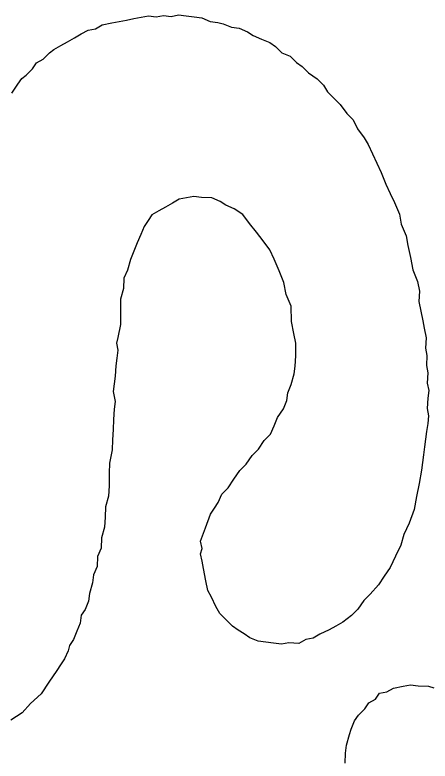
# Model space of a CAD drawing. Extents: x -545736 to -544888, y -1122892 to -1119128.
# Drawn here: x -545068.682 to -545067.468, y -1122817.358 to -1122815.177 of the extents above; entities that cross this region are included whole.
import ezdxf

# ---------------------------------------------------------------- set-up
doc = ezdxf.new("R2010")
doc.units = 0
doc.layers.add('Rozpiska', color=7, linetype='Continuous')

msp = doc.modelspace()

# ---------------------------------------------------------------- linework, layer by layer
at = {"layer": 'Rozpiska'}
for p, q in [((-545068.3772, -1122815.1966), (-545068.3559, -1122815.1924)), ((-545068.3559, -1122815.1924), (-545068.3345, -1122815.1883)), ((-545068.3345, -1122815.1883), (-545068.3132, -1122815.1841)), ((-545068.3132, -1122815.1841), (-545068.2918, -1122815.1799)), ((-545068.2918, -1122815.1799), (-545068.2691, -1122815.1828)), ((-545068.2691, -1122815.1828), (-545068.2478, -1122815.1787)), ((-545068.2478, -1122815.1787), (-545068.2251, -1122815.1816)), ((-545068.2251, -1122815.1816), (-545068.2037, -1122815.1774)), ((-545068.2037, -1122815.1774), (-545068.181, -1122815.1804)), ((-545068.181, -1122815.1804), (-545068.1583, -1122815.1833)), ((-545068.1583, -1122815.1833), (-545068.1355, -1122815.1862)), ((-545068.1355, -1122815.1862), (-545068.1114, -1122815.1963)), ((-545068.4469, -1122815.2176), (-545068.427, -1122815.2063)), ((-545068.427, -1122815.2063), (-545068.3985, -1122815.2008)), ((-545068.3985, -1122815.2008), (-545068.3772, -1122815.1966)), ((-545068.1114, -1122815.1963), (-545068.0887, -1122815.1992)), ((-545068.0887, -1122815.1992), (-545068.0731, -1122815.2035)), ((-545068.0731, -1122815.2035), (-545068.0489, -1122815.2136)), ((-545068.0489, -1122815.2136), (-545068.0262, -1122815.2165)), ((-545068.5082, -1122815.2444), (-545068.4882, -1122815.2331)), ((-545068.4882, -1122815.2331), (-545068.4683, -1122815.2218)), ((-545068.4683, -1122815.2218), (-545068.4469, -1122815.2176)), ((-545068.0262, -1122815.2165), (-545068.0021, -1122815.2266)), ((-545068.0021, -1122815.2266), (-545067.9851, -1122815.238)), ((-545068.548, -1122815.267), (-545068.5281, -1122815.2557)), ((-545068.5281, -1122815.2557), (-545068.5082, -1122815.2444)), ((-545067.9851, -1122815.238), (-545067.961, -1122815.2481)), ((-545067.961, -1122815.2481), (-545067.9368, -1122815.2581)), ((-545068.5808, -1122815.2882), (-545068.568, -1122815.2783)), ((-545068.568, -1122815.2783), (-545068.548, -1122815.267)), ((-545067.9368, -1122815.2581), (-545067.9198, -1122815.2696)), ((-545067.9198, -1122815.2696), (-545067.9014, -1122815.2881)), ((-545068.5994, -1122815.3066), (-545068.5808, -1122815.2882)), ((-545067.9014, -1122815.2881), (-545067.8773, -1122815.2982)), ((-545067.8773, -1122815.2982), (-545067.8589, -1122815.3167)), ((-545068.6308, -1122815.3348), (-545068.6193, -1122815.3178)), ((-545068.6193, -1122815.3178), (-545068.5994, -1122815.3066)), ((-545067.8589, -1122815.3167), (-545067.8419, -1122815.3282)), ((-545068.6493, -1122815.3532), (-545068.6308, -1122815.3348)), ((-545067.8419, -1122815.3282), (-545067.8235, -1122815.3467)), ((-545068.6736, -1122815.3802), (-545068.6621, -1122815.3631)), ((-545068.6621, -1122815.3631), (-545068.6493, -1122815.3532)), ((-545067.8235, -1122815.3467), (-545067.798, -1122815.3639)), ((-545067.798, -1122815.3639), (-545067.7796, -1122815.3824)), ((-545068.6907, -1122815.4057), (-545068.6736, -1122815.3802)), ((-545067.7796, -1122815.3824), (-545067.7683, -1122815.4024)), ((-545067.7683, -1122815.4024), (-545067.7499, -1122815.4209)), ((-545067.7499, -1122815.4209), (-545067.7315, -1122815.4395)), ((-545067.7315, -1122815.4395), (-545067.7117, -1122815.4651)), ((-545067.7117, -1122815.4651), (-545067.6933, -1122815.4837)), ((-545067.6933, -1122815.4837), (-545067.6806, -1122815.5107)), ((-545067.6806, -1122815.5107), (-545067.6608, -1122815.5364)), ((-545067.6608, -1122815.5364), (-545067.6495, -1122815.5564)), ((-545067.6495, -1122815.5564), (-545067.6369, -1122815.5834)), ((-545067.6369, -1122815.5834), (-545067.6242, -1122815.6105)), ((-545067.6242, -1122815.6105), (-545067.6115, -1122815.6375)), ((-545067.6115, -1122815.6375), (-545067.5974, -1122815.6717)), ((-545067.5974, -1122815.6717), (-545067.5847, -1122815.6988)), ((-545068.1803, -1122815.7119), (-545068.2017, -1122815.7161)), ((-545068.159, -1122815.7078), (-545068.1803, -1122815.7119)), ((-545068.1363, -1122815.7107), (-545068.159, -1122815.7078)), ((-545068.1064, -1122815.7122), (-545068.1363, -1122815.7107)), ((-545068.0823, -1122815.7223), (-545068.1064, -1122815.7122)), ((-545067.5847, -1122815.6988), (-545067.5721, -1122815.7258)), ((-545068.2216, -1122815.7274), (-545068.2416, -1122815.7387)), ((-545068.2017, -1122815.7161), (-545068.2216, -1122815.7274)), ((-545068.0653, -1122815.7337), (-545068.0823, -1122815.7223)), ((-545068.0412, -1122815.7438), (-545068.0653, -1122815.7337)), ((-545067.5721, -1122815.7258), (-545067.558, -1122815.76)), ((-545068.2615, -1122815.75), (-545068.2815, -1122815.7613)), ((-545068.2416, -1122815.7387), (-545068.2615, -1122815.75)), ((-545068.0157, -1122815.7609), (-545068.0412, -1122815.7438)), ((-545068.2929, -1122815.7783), (-545068.3043, -1122815.7953)), ((-545068.2815, -1122815.7613), (-545068.2929, -1122815.7783)), ((-545067.9959, -1122815.7866), (-545068.0157, -1122815.7609)), ((-545067.558, -1122815.76), (-545067.5524, -1122815.7884)), ((-545068.3043, -1122815.7953), (-545068.3144, -1122815.8194)), ((-545067.9761, -1122815.8123), (-545067.9959, -1122815.7866)), ((-545067.5524, -1122815.7884), (-545067.5384, -1122815.8226)), ((-545068.3144, -1122815.8194), (-545068.3244, -1122815.8435)), ((-545067.9563, -1122815.8379), (-545067.9761, -1122815.8123)), ((-545067.5384, -1122815.8226), (-545067.5328, -1122815.8511)), ((-545068.3244, -1122815.8435), (-545068.3345, -1122815.8676)), ((-545067.9365, -1122815.8636), (-545067.9563, -1122815.8379)), ((-545068.3345, -1122815.8676), (-545068.3445, -1122815.8918)), ((-545067.9238, -1122815.8907), (-545067.9365, -1122815.8636)), ((-545067.5328, -1122815.8511), (-545067.5258, -1122815.8866)), ((-545067.5258, -1122815.8866), (-545067.5189, -1122815.9222)), ((-545068.3445, -1122815.8918), (-545068.3532, -1122815.923)), ((-545067.9097, -1122815.9248), (-545067.9238, -1122815.8907)), ((-545068.3532, -1122815.923), (-545068.3632, -1122815.9471)), ((-545067.8957, -1122815.959), (-545067.9097, -1122815.9248)), ((-545067.5189, -1122815.9222), (-545067.5048, -1122815.9563)), ((-545068.3632, -1122815.9471), (-545068.3648, -1122815.977)), ((-545068.3648, -1122815.977), (-545068.3734, -1122816.0082)), ((-545067.8887, -1122815.9946), (-545067.8957, -1122815.959)), ((-545067.5048, -1122815.9563), (-545067.4992, -1122815.9848)), ((-545067.8746, -1122816.0287), (-545067.8887, -1122815.9946)), ((-545067.4992, -1122815.9848), (-545067.5008, -1122816.0146)), ((-545068.3734, -1122816.0082), (-545068.3736, -1122816.0451)), ((-545067.5008, -1122816.0146), (-545067.4952, -1122816.0431)), ((-545067.8734, -1122816.0728), (-545067.8746, -1122816.0287)), ((-545068.3736, -1122816.0451), (-545068.3737, -1122816.0821)), ((-545067.4952, -1122816.0431), (-545067.4896, -1122816.0715)), ((-545068.3737, -1122816.0821), (-545068.381, -1122816.1204)), ((-545067.8664, -1122816.1084), (-545067.8734, -1122816.0728)), ((-545067.4896, -1122816.0715), (-545067.4855, -1122816.0929)), ((-545067.4855, -1122816.0929), (-545067.4799, -1122816.1213)), ((-545068.381, -1122816.1204), (-545068.3853, -1122816.1361)), ((-545067.8609, -1122816.1368), (-545067.8664, -1122816.1084)), ((-545067.4799, -1122816.1213), (-545067.4814, -1122816.1512)), ((-545068.3853, -1122816.1361), (-545068.3812, -1122816.1574)), ((-545067.861, -1122816.1738), (-545067.8609, -1122816.1368)), ((-545067.4814, -1122816.1512), (-545067.4773, -1122816.1725)), ((-545068.3812, -1122816.1574), (-545068.3841, -1122816.1801)), ((-545067.4773, -1122816.1725), (-545067.4788, -1122816.2023)), ((-545068.3841, -1122816.1801), (-545068.387, -1122816.2029)), ((-545067.8626, -1122816.2036), (-545067.861, -1122816.1738)), ((-545068.387, -1122816.2029), (-545068.3886, -1122816.2327)), ((-545067.8655, -1122816.2263), (-545067.8626, -1122816.2036)), ((-545067.4788, -1122816.2023), (-545067.4746, -1122816.2237)), ((-545068.3886, -1122816.2327), (-545068.3915, -1122816.2554)), ((-545067.8742, -1122816.2576), (-545067.8655, -1122816.2263)), ((-545067.4746, -1122816.2237), (-545067.4762, -1122816.2535)), ((-545068.3915, -1122816.2554), (-545068.3944, -1122816.2782)), ((-545067.8842, -1122816.2817), (-545067.8742, -1122816.2576)), ((-545067.4762, -1122816.2535), (-545067.472, -1122816.2749)), ((-545068.3944, -1122816.2782), (-545068.3889, -1122816.3066)), ((-545067.8871, -1122816.3044), (-545067.8842, -1122816.2817)), ((-545067.472, -1122816.2749), (-545067.4749, -1122816.2976)), ((-545067.8972, -1122816.3285), (-545067.8871, -1122816.3044)), ((-545067.4749, -1122816.2976), (-545067.4765, -1122816.3274)), ((-545068.3889, -1122816.3066), (-545068.3918, -1122816.3293)), ((-545068.3918, -1122816.3293), (-545068.3934, -1122816.3592)), ((-545067.9144, -1122816.354), (-545067.8972, -1122816.3285)), ((-545067.4765, -1122816.3274), (-545067.4723, -1122816.3488)), ((-545068.3934, -1122816.3592), (-545068.3949, -1122816.389)), ((-545067.9244, -1122816.3782), (-545067.9144, -1122816.354)), ((-545067.4723, -1122816.3488), (-545067.4752, -1122816.3715)), ((-545068.3949, -1122816.389), (-545068.3964, -1122816.4189)), ((-545067.9344, -1122816.4023), (-545067.9244, -1122816.3782)), ((-545067.4752, -1122816.3715), (-545067.4782, -1122816.3942)), ((-545067.953, -1122816.4207), (-545067.9344, -1122816.4023)), ((-545067.4782, -1122816.3942), (-545067.4811, -1122816.417)), ((-545068.3964, -1122816.4189), (-545068.398, -1122816.4487)), ((-545067.9702, -1122816.4462), (-545067.953, -1122816.4207)), ((-545067.4811, -1122816.417), (-545067.484, -1122816.4397)), ((-545068.398, -1122816.4487), (-545068.4053, -1122816.4871)), ((-545067.9887, -1122816.4646), (-545067.9702, -1122816.4462)), ((-545067.484, -1122816.4397), (-545067.487, -1122816.4624)), ((-545068.0059, -1122816.4901), (-545067.9887, -1122816.4646)), ((-545067.487, -1122816.4624), (-545067.4899, -1122816.4851)), ((-545068.4053, -1122816.4871), (-545068.4068, -1122816.5169)), ((-545068.0244, -1122816.5085), (-545068.0059, -1122816.4901)), ((-545067.4899, -1122816.4851), (-545067.4929, -1122816.5079)), ((-545068.4068, -1122816.5169), (-545068.407, -1122816.5538)), ((-545068.0416, -1122816.534), (-545068.0244, -1122816.5085)), ((-545067.4929, -1122816.5079), (-545067.5001, -1122816.5462)), ((-545068.0588, -1122816.5595), (-545068.0416, -1122816.534)), ((-545068.407, -1122816.5538), (-545068.4085, -1122816.5837)), ((-545068.0773, -1122816.5779), (-545068.0588, -1122816.5595)), ((-545067.5001, -1122816.5462), (-545067.5074, -1122816.5846)), ((-545068.4085, -1122816.5837), (-545068.4172, -1122816.6149)), ((-545068.0874, -1122816.6021), (-545068.0773, -1122816.5779)), ((-545067.5074, -1122816.5846), (-545067.5146, -1122816.6229)), ((-545068.0988, -1122816.6191), (-545068.0874, -1122816.6021)), ((-545068.4172, -1122816.6149), (-545068.4187, -1122816.6448)), ((-545068.1102, -1122816.6361), (-545068.0988, -1122816.6191)), ((-545067.5146, -1122816.6229), (-545067.529, -1122816.6626)), ((-545068.4187, -1122816.6448), (-545068.4202, -1122816.6746)), ((-545068.1246, -1122816.6758), (-545068.1102, -1122816.6361)), ((-545068.4202, -1122816.6746), (-545068.4289, -1122816.7058)), ((-545067.529, -1122816.6626), (-545067.5448, -1122816.6953)), ((-545068.139, -1122816.7156), (-545068.1246, -1122816.6758)), ((-545067.5448, -1122816.6953), (-545067.5534, -1122816.7265)), ((-545068.4289, -1122816.7058), (-545068.4304, -1122816.7357)), ((-545068.1348, -1122816.7369), (-545068.139, -1122816.7156)), ((-545068.4304, -1122816.7357), (-545068.4405, -1122816.7598)), ((-545068.1391, -1122816.7525), (-545068.1348, -1122816.7369)), ((-545067.5534, -1122816.7265), (-545067.5692, -1122816.7591)), ((-545068.4405, -1122816.7598), (-545068.442, -1122816.7896)), ((-545068.135, -1122816.7739), (-545068.1391, -1122816.7525)), ((-545067.5692, -1122816.7591), (-545067.585, -1122816.7918)), ((-545068.1308, -1122816.7952), (-545068.135, -1122816.7739)), ((-545068.442, -1122816.7896), (-545068.4521, -1122816.8138)), ((-545068.1238, -1122816.8308), (-545068.1308, -1122816.7952)), ((-545067.585, -1122816.7918), (-545067.6021, -1122816.8173)), ((-545068.4521, -1122816.8138), (-545068.455, -1122816.8365)), ((-545067.6021, -1122816.8173), (-545067.6193, -1122816.8428)), ((-545068.455, -1122816.8365), (-545068.4637, -1122816.8677)), ((-545068.1183, -1122816.8592), (-545068.1238, -1122816.8308)), ((-545067.6193, -1122816.8428), (-545067.6436, -1122816.8697)), ((-545068.4637, -1122816.8677), (-545068.4666, -1122816.8905)), ((-545068.107, -1122816.8791), (-545068.1183, -1122816.8592)), ((-545067.6436, -1122816.8697), (-545067.6621, -1122816.8881)), ((-545068.4666, -1122816.8905), (-545068.4767, -1122816.9146)), ((-545068.0943, -1122816.9062), (-545068.107, -1122816.8791)), ((-545067.6621, -1122816.8881), (-545067.6793, -1122816.9136)), ((-545068.4767, -1122816.9146), (-545068.4881, -1122816.9316)), ((-545068.083, -1122816.9261), (-545068.0943, -1122816.9062)), ((-545067.6793, -1122816.9136), (-545067.6978, -1122816.932)), ((-545068.4881, -1122816.9316), (-545068.491, -1122816.9543)), ((-545068.0646, -1122816.9447), (-545068.083, -1122816.9261)), ((-545067.6978, -1122816.932), (-545067.7235, -1122816.9518)), ((-545068.491, -1122816.9543), (-545068.5011, -1122816.9784)), ((-545068.0462, -1122816.9633), (-545068.0646, -1122816.9447)), ((-545067.7235, -1122816.9518), (-545067.7435, -1122816.9631)), ((-545068.5011, -1122816.9784), (-545068.5111, -1122817.0026)), ((-545068.0292, -1122816.9747), (-545068.0462, -1122816.9633)), ((-545068.0122, -1122816.9861), (-545068.0292, -1122816.9747)), ((-545067.7634, -1122816.9744), (-545067.7905, -1122816.987)), ((-545067.7435, -1122816.9631), (-545067.7634, -1122816.9744)), ((-545067.9952, -1122816.9976), (-545068.0122, -1122816.9861)), ((-545067.9711, -1122817.0076), (-545067.9952, -1122816.9976)), ((-545067.8104, -1122816.9983), (-545067.8317, -1122817.0025)), ((-545067.7905, -1122816.987), (-545067.8104, -1122816.9983)), ((-545068.5226, -1122817.0196), (-545068.5269, -1122817.0352)), ((-545068.5111, -1122817.0026), (-545068.5226, -1122817.0196)), ((-545067.9483, -1122817.0106), (-545067.9711, -1122817.0076)), ((-545067.9256, -1122817.0135), (-545067.9483, -1122817.0106)), ((-545067.9029, -1122817.0164), (-545067.9256, -1122817.0135)), ((-545067.8815, -1122817.0123), (-545067.9029, -1122817.0164)), ((-545067.8517, -1122817.0138), (-545067.8815, -1122817.0123)), ((-545067.8317, -1122817.0025), (-545067.8517, -1122817.0138)), ((-545068.5269, -1122817.0352), (-545068.537, -1122817.0593)), ((-545068.537, -1122817.0593), (-545068.5484, -1122817.0763)), ((-545068.5484, -1122817.0763), (-545068.5598, -1122817.0933)), ((-545068.5598, -1122817.0933), (-545068.5827, -1122817.1273)), ((-545068.5827, -1122817.1273), (-545068.6056, -1122817.1614)), ((-545067.595, -1122817.1556), (-545067.5751, -1122817.1443)), ((-545067.5751, -1122817.1443), (-545067.5466, -1122817.1387)), ((-545067.5466, -1122817.1387), (-545067.5253, -1122817.1345)), ((-545067.5253, -1122817.1345), (-545067.5026, -1122817.1375)), ((-545067.5026, -1122817.1375), (-545067.4727, -1122817.139)), ((-545067.4727, -1122817.139), (-545067.4571, -1122817.1433)), ((-545068.6056, -1122817.1614), (-545068.637, -1122817.1897)), ((-545067.6278, -1122817.1768), (-545067.6164, -1122817.1597)), ((-545067.6164, -1122817.1597), (-545067.595, -1122817.1556)), ((-545068.637, -1122817.1897), (-545068.6613, -1122817.2166)), ((-545067.6592, -1122817.2051), (-545067.6477, -1122817.188)), ((-545067.6477, -1122817.188), (-545067.6278, -1122817.1768)), ((-545068.6613, -1122817.2166), (-545068.694, -1122817.2377)), ((-545067.6777, -1122817.2235), (-545067.6592, -1122817.2051)), ((-545067.6992, -1122817.2646), (-545067.6892, -1122817.2405)), ((-545067.6892, -1122817.2405), (-545067.6777, -1122817.2235)), ((-545067.7122, -1122817.3114), (-545067.7035, -1122817.2802)), ((-545067.7035, -1122817.2802), (-545067.6992, -1122817.2646)), ((-545067.7151, -1122817.3342), (-545067.7122, -1122817.3114)), ((-545067.7167, -1122817.364), (-545067.7151, -1122817.3342))]:
    msp.add_line(p, q, dxfattribs=at)

doc.saveas('drawing.dxf')
